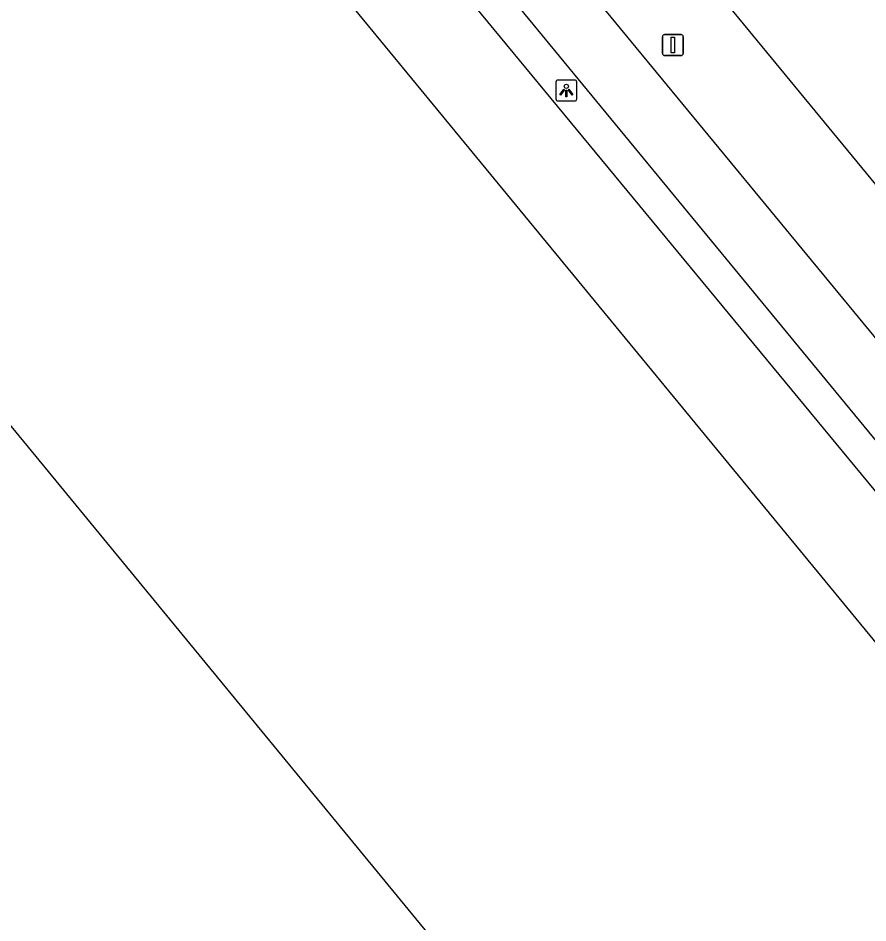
# Model space of a CAD drawing. Extents: x 156141 to 158132, y 385651 to 388399.
# Drawn here: x 157519.25 to 157559.79, y 386506.13 to 386549.3 of the extents above; entities that cross this region are included whole.
import ezdxf

# ---------------------------------------------------------------- set-up
doc = ezdxf.new("R2010")
doc.units = 0
for name, color, linetype in [('IMGEO_Afsluitpaal', 7, 'Continuous'), ('IMGEO_Berm_groen', 7, 'Continuous'), ('IMGEO_Fietspad_gesloten', 7, 'Continuous'), ('IMGEO_Hek', 7, 'Continuous'), ('IMGEO_Lichtpunt', 7, 'Continuous'), ('IMGEO_Rijbaan_lokaal_gesloten', 7, 'Continuous')]:
    doc.layers.add(name, color=color, linetype=linetype)

msp = doc.modelspace()

# ---------------------------------------------------------------- linework, layer by layer
at = {"layer": 'IMGEO_Afsluitpaal'}
for p, q in [((157549.99, 386547.616), (157549.99, 386548.416)), ((157549.99, 386548.416), (157549.99, 386547.616)), ((157550.09, 386548.516), (157550.88, 386548.516)), ((157550.88, 386548.516), (157550.09, 386548.516)), ((157550.98, 386548.416), (157550.98, 386547.616)), ((157550.98, 386547.616), (157550.98, 386548.416)), ((157550.88, 386547.516), (157550.09, 386547.516)), ((157550.09, 386547.516), (157550.88, 386547.516))]:
    msp.add_line(p, q, dxfattribs=at)
msp.add_lwpolyline([(157550.41, 386548.391), (157550.56, 386548.391), (157550.56, 386547.641), (157550.41, 386547.641), (157550.41, 386548.391)], dxfattribs=at)
for centre, start, end in [((157550.09, 386548.416), 90, 180), ((157550.09, 386548.416), 90, 180), ((157550.88, 386548.416), 0, 90), ((157550.88, 386548.416), 360, 90), ((157550.09, 386547.616), 180, 270), ((157550.09, 386547.616), 180, 270), ((157550.88, 386547.616), 270, 0), ((157550.88, 386547.616), 270, 0)]:
    msp.add_arc(centre, 0.1, start, end, dxfattribs=at)
at = {"layer": 'IMGEO_Berm_groen'}
msp.add_lwpolyline([(157571.032, 386515.967), (157569.464, 386515.756), (157563.711, 386522.427), (157504.703, 386593.86), (157500, 386599.556), (157474.038, 386631.016)], dxfattribs=at)
at = {"layer": 'IMGEO_Fietspad_gesloten'}
for points in [[(157470.402, 386642.955), (157508.301, 386596.933), (157569.929, 386522.174), (157570.938, 386521.364)], [(157571.032, 386515.967), (157505.986, 386594.955), (157500, 386602.224), (157468.022, 386641.057), (157467.738, 386641.303)]]:
    msp.add_lwpolyline(points, dxfattribs=at)
at = {"layer": 'IMGEO_Hek'}
msp.add_lwpolyline([(157563.711, 386522.427), (157504.703, 386593.86)], dxfattribs=at)
at = {"layer": 'IMGEO_Lichtpunt'}
for p, q in [((157544.907, 386546.253), (157544.907, 386545.446)), ((157544.907, 386546.253), (157544.907, 386545.446)), ((157545.809, 386546.348), (157545.001, 386546.348)), ((157545.809, 386546.348), (157545.001, 386546.348)), ((157545.903, 386545.446), (157545.903, 386546.253)), ((157545.903, 386545.446), (157545.903, 386546.253)), ((157545.001, 386545.352), (157545.809, 386545.352)), ((157545.001, 386545.352), (157545.809, 386545.352))]:
    msp.add_line(p, q, dxfattribs=at)
for points in [[(157545.281, 386545.917), (157545.32, 386545.889), (157545.132, 386545.627), (157545.094, 386545.654), (157545.281, 386545.917)], [(157545.383, 386545.869), (157545.43, 386545.869), (157545.43, 386545.547), (157545.383, 386545.547), (157545.383, 386545.869)], [(157545.493, 386545.889), (157545.531, 386545.916), (157545.718, 386545.654), (157545.679, 386545.626), (157545.493, 386545.889)]]:
    msp.add_lwpolyline(points, dxfattribs=at)
msp.add_circle((157545.406, 386546.051), 0.0994, dxfattribs=at)
for centre, start, end in [((157545.001, 386546.253), 90, 180), ((157545.001, 386546.253), 90, 180), ((157545.809, 386546.253), 0, 90), ((157545.809, 386546.253), 0, 90), ((157545.001, 386545.446), 180, 270), ((157545.001, 386545.446), 180, 270), ((157545.809, 386545.446), 270, 0), ((157545.809, 386545.446), 270, 360)]:
    msp.add_arc(centre, 0.0946, start, end, dxfattribs=at)
at = {"layer": 'IMGEO_Rijbaan_lokaal_gesloten'}
for points in [[(157440.185, 386618.119), (157441.667, 386615.821), (157440.114, 386614.602), (157457.918, 386601.876), (157459.496, 386601.111), (157463.415, 386599.749), (157498.164, 386588.038), (157524.178, 386556.253), (157530.117, 386556.049), (157566.085, 386512.302), (157580.687, 386514.238), (157593.904, 386524.945), (157594.573, 386534.074), (157597.966, 386536.942), (157641.486, 386572.982), (157656.949, 386585.816), (157668.946, 386595.566), (157713.757, 386632.61), (157734.895, 386649.22), (157805.111, 386707.246)], [(157477.147, 386641.982), (157478.408, 386640.594), (157500, 386614.415), (157511.879, 386599.99), (157572.037, 386526.941), (157575.402, 386522.913)], [(157569.864, 386437.767), (157571.768, 386439.211), (157570.692, 386440.98), (157572.413, 386442.055), (157573.01, 386444.828), (157583.482, 386451.262), (157508.722, 386542.216), (157512.498, 386545.37), (157508.698, 386549.744), (157492.758, 386568.863), (157484.608, 386573.356), (157464.342, 386578.733)]]:
    msp.add_lwpolyline(points, dxfattribs=at)

doc.saveas('drawing.dxf')
